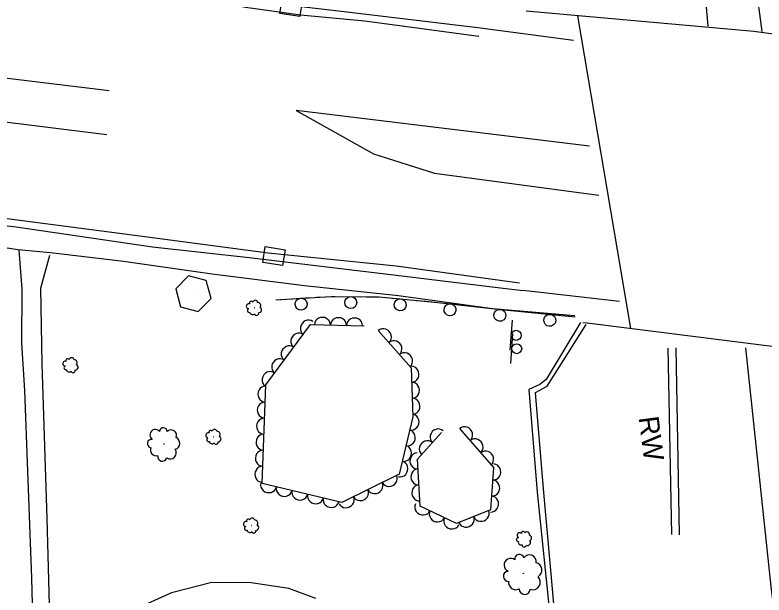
# Model space of a CAD drawing. Extents: x 1722896 to 1754269, y 648279 to 666297.
# Drawn here: x 1725398.1 to 1725585, y 658504.2 to 658648.9 of the extents above; entities that cross this region are included whole.
import ezdxf

# ---------------------------------------------------------------- set-up
doc = ezdxf.new("R2010")
doc.units = 0
for name, color, linetype in [('DESIGN - CENTERLINE - Proposed', 7, 'Continuous'), ('DESIGN - PUBLIC HEARING - Shapes', 7, 'Continuous'), ('DESIGN - SCRATCH - User 1', 7, 'Continuous'), ('SURVEY - CENTERLINE - Preliminary Text', 7, 'Continuous'), ('SURVEY - DRAINAGE - Natural Features', 7, 'Continuous'), ('SURVEY - VEGETATION - Features with Text', 7, 'Continuous')]:
    doc.layers.add(name, color=color, linetype=linetype)

msp = doc.modelspace()

# ---------------------------------------------------------------- linework, layer by layer
at = {"layer": 'DESIGN - CENTERLINE - Proposed'}
for points in [[(1725726.69, 658625.08), (1725695.14, 658629.74), (1725634.76, 658637.71), (1725582.47, 658644.76), (1725525.62, 658649.83)], [(1725538.46, 658648.68), (1725551.67, 658570.71)], [(1725539.81, 658572.2), (1725540.78, 658572.08)], [(1725540.87, 658572.07), (1725593.6, 658565.43), (1725656.62, 658556.94), (1725708.08, 658551.57), (1725751.75, 658545.47)]]:
    msp.add_lwpolyline(points, dxfattribs=at)
at = {"layer": 'DESIGN - PUBLIC HEARING - Shapes'}
for p, q in [((1725442.6, 658579.38), (1725442.6, 658579.38)), ((1725521.65, 658565.32), (1725522.2, 658572.8)), ((1725521.82, 658561.98), (1725522.3, 658569.46))]:
    msp.add_line(p, q, dxfattribs=at)
msp.add_lwpolyline([(1725445.85, 658582.65), (1725441.39, 658583.82), (1725438.23, 658580.58), (1725439.45, 658576.09), (1725443.81, 658574.94), (1725447.07, 658578.17), (1725445.85, 658582.65)], dxfattribs=at)
for centre in [(1725523.15, 658568.99), (1725523.28, 658565.66)]:
    msp.add_circle(centre, 1.25, dxfattribs=at)
at = {"layer": 'DESIGN - SCRATCH - User 1'}
for points in [[(1725463.2, 658577.88), (1725477.02, 658578.7), (1725488.94, 658578.58), (1725503.6, 658577.21), (1725519.35, 658575.46), (1725537.87, 658573.59)], [(1725463.2, 658577.88), (1725465.54, 658578.02)], [(1725467.14, 658578.11), (1725471.73, 658578.39)], [(1725473.33, 658578.48), (1725475.68, 658578.62)], [(1725475.68, 658578.62), (1725477.02, 658578.7), (1725478.03, 658578.69)], [(1725479.62, 658578.67), (1725484.23, 658578.63)], [(1725485.82, 658578.61), (1725488.18, 658578.59)], [(1725488.18, 658578.59), (1725488.94, 658578.58), (1725490.52, 658578.43)], [(1725492.11, 658578.29), (1725496.69, 658577.86)], [(1725498.28, 658577.71), (1725500.62, 658577.49)], [(1725500.62, 658577.49), (1725502.96, 658577.27)], [(1725504.55, 658577.1), (1725509.13, 658576.6)], [(1725510.72, 658576.42), (1725513.05, 658576.16)], [(1725513.05, 658576.16), (1725515.39, 658575.9)], [(1725516.98, 658575.72), (1725519.35, 658575.46), (1725521.55, 658575.24)], [(1725523.14, 658575.08), (1725525.48, 658574.84)], [(1725525.48, 658574.84), (1725527.82, 658574.61)], [(1725529.41, 658574.45), (1725533.99, 658573.98)], [(1725535.58, 658573.83), (1725537.87, 658573.59)], [(1725539.2, 658572.18), (1725530.62, 658557.97), (1725529.09, 658556.71), (1725526.29, 658555.49), (1725528.35, 658529.86), (1725532.01, 658494.36), (1725534.29, 658469.27), (1725535.16, 658461.95), (1725535.21, 658463.26)], [(1725535.78, 658462.92), (1725534.09, 658484.23), (1725531.8, 658510.41), (1725530, 658530.75), (1725528.01, 658554.75), (1725530.92, 658556.35), (1725540.63, 658571.7)], [(1725561.02, 658565.76), (1725561.89, 658519.36)], [(1725562.97, 658565.89), (1725563.84, 658519.23)]]:
    msp.add_lwpolyline(points, dxfattribs=at)
for centre, start, end in [((1725469.5, 658576.75), 206.624, 206.6142), ((1725481.89, 658577.15), 202.713, 202.7032), ((1725494.24, 658576.58), 197.9211, 197.9113), ((1725506.65, 658575.36), 196.9102, 196.9003), ((1725519.08, 658573.98), 196.9102, 196.9003), ((1725531.53, 658572.73), 197.5143, 197.5045)]:
    msp.add_arc(centre, 1.5, start, end, dxfattribs=at)
at = {"layer": 'SURVEY - CENTERLINE - Preliminary Text'}
for points in [[(1725571.02, 658646.06), (1725568.1, 658679.21), (1725563.68, 658717.93), (1725561.3, 658757.95), (1725556.7, 658804.34), (1725553.74, 658848.09), (1725549.96, 658907.54), (1725548.75, 658949.42), (1725547.72, 658985.18), (1725548.84, 659039.11), (1725549.85, 659077.1), (1725552.23, 659118.04), (1725554.2, 659153.63), (1725556.04, 659186.78), (1725559.03, 659228.87)], [(1725577.11, 659220.19), (1725572.73, 659177.83), (1725569.35, 659138.16), (1725566.73, 659098.2), (1725564.61, 659057.76), (1725563.03, 659013.31), (1725562.51, 658975.41), (1725562.54, 658935.48), (1725563.53, 658884.99), (1725565.85, 658838.26), (1725569.01, 658790.71), (1725572.88, 658747.14), (1725577.87, 658696.74), (1725582.7, 658658.06), (1725584.41, 658644.72)], [(1725442.19, 658675.24), (1725441.12, 658663.53), (1725441.38, 658659.41), (1725442.64, 658655.92), (1725445.85, 658653.4), (1725448.88, 658652.25), (1725455.68, 658650.83), (1725469.4, 658648.95), (1725485.38, 658647.38), (1725513.82, 658643.58)], [(1725513.56, 658645.66), (1725480.25, 658649.68), (1725456.62, 658652.38), (1725447.12, 658654.61), (1725444, 658657.03), (1725442.53, 658660.15), (1725442.87, 658664.13), (1725443.78, 658675.06)], [(1725018.53, 658650.35), (1725038.02, 658647.88), (1725057.44, 658645.02), (1725086.64, 658640.68), (1725118.9, 658635.52), (1725152.1, 658630.73), (1725180.06, 658626.43), (1725210.62, 658622.28), (1725231.65, 658618.93), (1725263.34, 658614.04), (1725293.07, 658609.79), (1725317.35, 658606.09), (1725335.95, 658603.5), (1725372.88, 658598.86), (1725398.46, 658596.02), (1725432.45, 658591.07), (1725456.57, 658588.38), (1725492.56, 658584.04), (1725519.23, 658580.81), (1725524.84, 658580.18)], [(1725267.48, 658646.93), (1725317.11, 658641.56), (1725378.44, 658635.3), (1725421.66, 658630.01)], [(1725537.48, 658642.55), (1725513.56, 658645.66)], [(1725523.98, 658581.98), (1725493.19, 658586.25), (1725461.33, 658589.49), (1725427.35, 658593.94), (1725395.54, 658598.12), (1725359.02, 658602.62), (1725320.19, 658607.67), (1725292.53, 658611.56), (1725263.5, 658615.51), (1725224.94, 658621.61), (1725196.22, 658626.01), (1725167.47, 658630.28), (1725131.8, 658636.19), (1725108.3, 658639.3), (1725086.39, 658642.96)], [(1725421.09, 658618.99), (1725361.45, 658626.37), (1725310.54, 658633.09), (1725265.96, 658638.93)], [(1725541.41, 658616.16), (1725468.3, 658625.02), (1725487.53, 658614.28), (1725502.79, 658609.43), (1725543.74, 658603.97)], [(1725295.32, 658603.79), (1725311.89, 658602.19), (1725337.86, 658598.27), (1725361.26, 658594.99), (1725382.94, 658592.88), (1725398.85, 658590.41), (1725406.98, 658589.64), (1725425.22, 658587.46), (1725447.29, 658584.32), (1725470.38, 658581.4), (1725493.81, 658578.94), (1725517.27, 658575.68), (1725537.77, 658573.9)], [(1725399.07, 658590.25), (1725399.85, 658580.48), (1725399.79, 658567), (1725400.48, 658555.22), (1725401.29, 658535.13), (1725402.24, 658508.47), (1725402.77, 658488.87), (1725403.86, 658473.72), (1725404.08, 658450.47), (1725405.48, 658427.23), (1725407.34, 658409.66)], [(1725407.02, 658492.48), (1725406.14, 658523.34), (1725404.9, 658561.92), (1725404.55, 658580.77), (1725406.84, 658588.96)], [(1725548.92, 658577.41), (1725524.84, 658580.18)], [(1725580.37, 658565.87), (1725586.68, 658506.33), (1725592.03, 658463.94), (1725597.4, 658433.49), (1725601.26, 658410.93)], [(1725473.18, 658503.33), (1725466.41, 658505.88), (1725457.04, 658507.29), (1725447.23, 658507.34), (1725437.17, 658504.78), (1725427.99, 658500.62)]]:
    msp.add_lwpolyline(points, dxfattribs=at)
at = {"layer": 'SURVEY - DRAINAGE - Natural Features'}
msp.add_line((1725462.74, 658588.77), (1725462.74, 658588.77), dxfattribs=at)
for points in [[(1725464.24, 658649.23), (1725464.83, 658653.18), (1725469.78, 658652.45), (1725469.19, 658648.49), (1725464.24, 658649.23)], [(1725459.96, 658587.18), (1725460.58, 658591.13), (1725465.52, 658590.35), (1725464.9, 658586.4), (1725459.96, 658587.18)]]:
    msp.add_lwpolyline(points, dxfattribs=at)
at = {"layer": 'SURVEY - VEGETATION - Features with Text'}
for points in [[(1725488.75, 658570.18), (1725496.96, 658560.92), (1725497.35, 658548.66), (1725493.94, 658534.37), (1725479.63, 658527.33), (1725459.76, 658532.04), (1725460.69, 658556.65), (1725471.88, 658571.65), (1725485.23, 658571.38)], [(1725509.05, 658545.75), (1725517.51, 658536.02), (1725516.78, 658525.45), (1725508.24, 658522.05), (1725499.22, 658526.39), (1725498.52, 658538.11), (1725504.56, 658544.73)]]:
    msp.add_lwpolyline(points, dxfattribs=at)
for centre, radius in [((1725457.84, 658575.85), 0.022), ((1725412.06, 658561.55), 0.022), ((1725447.71, 658543.66), 0.022), ((1725435.31, 658541.92), 0.0481), ((1725457.11, 658521.55), 0.022), ((1725525.16, 658518.24), 0.0226), ((1725524.92, 658509.62), 0.0583)]:
    msp.add_circle(centre, radius, dxfattribs=at)
for centre, radius, start, end in [((1725457.07, 658577.04), 0.433, 30.2563, 209.002), ((1725458.05, 658577.09), 0.631, 8.1402, 164.9291), ((1725456.47, 658576.24), 0.629, 70.277, 263.6967), ((1725456.59, 658575.17), 0.479, 112.8957, 290.2148), ((1725458.73, 658576.47), 0.719, 317.1929, 94.7171), ((1725458.94, 658575.34), 0.714, 268.0887, 63.9272), ((1725457.43, 658574.82), 0.679, 188.1827, 315.0284), ((1725458.41, 658574.5), 0.527, 198.3416, 13.3419), ((1725410.7, 658561.93), 0.629, 70.277, 263.6967), ((1725411.29, 658562.73), 0.433, 30.2563, 209.002), ((1725412.27, 658562.79), 0.631, 8.1402, 164.9291), ((1725412.96, 658562.16), 0.719, 317.1929, 94.7171), ((1725410.82, 658560.87), 0.479, 112.8957, 290.2148), ((1725413.17, 658561.03), 0.714, 268.0887, 63.9272), ((1725411.65, 658560.51), 0.679, 188.1827, 315.0284), ((1725412.63, 658560.2), 0.527, 198.3416, 13.3419), ((1725435.17, 658545.01), 0.946, 359.7941, 178.5398), ((1725433.17, 658544.15), 1.37, 39.8148, 233.2345), ((1725437.09, 658544.02), 1.38, 337.678, 134.4669), ((1725446.35, 658544.05), 0.629, 70.277, 263.6967), ((1725446.94, 658544.85), 0.433, 30.2563, 209.002), ((1725447.92, 658544.91), 0.631, 8.1402, 164.9291), ((1725448.6, 658544.28), 0.719, 317.1929, 94.7171), ((1725432.21, 658542.01), 1.05, 82.4335, 259.7526), ((1725437.68, 658542.09), 1.57, 286.7307, 64.2549), ((1725446.46, 658542.98), 0.479, 112.8957, 290.2148), ((1725447.3, 658542.63), 0.679, 188.1827, 315.0284), ((1725448.28, 658542.32), 0.527, 198.3416, 13.3419), ((1725448.82, 658543.15), 0.714, 268.0887, 63.9272), ((1725433.4, 658540.42), 1.48, 157.7205, 284.5662), ((1725436.83, 658539.72), 1.56, 237.6265, 33.465), ((1725434.89, 658538.74), 1.15, 167.8794, 342.8797), ((1725457.32, 658522.79), 0.631, 8.1402, 164.9291), ((1725455.75, 658521.93), 0.629, 70.277, 263.6967), ((1725456.34, 658522.73), 0.433, 30.2563, 209.002), ((1725458.01, 658522.16), 0.719, 317.1929, 94.7171), ((1725458.22, 658521.03), 0.714, 268.0887, 63.9272), ((1725455.87, 658520.86), 0.479, 112.8957, 290.2148), ((1725456.7, 658520.51), 0.679, 188.1827, 315.0284), ((1725457.68, 658520.2), 0.527, 198.3416, 13.3419), ((1725524.02, 658519.13), 0.646, 47.9328, 241.3525), ((1725524.89, 658519.66), 0.444, 7.9121, 186.6578), ((1725525.84, 658519.33), 0.647, 345.796, 142.5849), ((1725523.71, 658518.08), 0.492, 90.5515, 267.8706), ((1725526.01, 658517.32), 0.733, 245.7445, 41.583), ((1725526.25, 658518.47), 0.738, 294.8487, 72.3729), ((1725524.37, 658517.41), 0.696, 165.8385, 292.6842), ((1725525.18, 658516.73), 0.54, 175.9974, 350.9977), ((1725523.93, 658513.24), 1.15, 12.5055, 191.2511), ((1725526.46, 658512.58), 1.67, 350.3893, 147.1782), ((1725521.8, 658511.69), 1.67, 52.5261, 245.9458), ((1725527.67, 658510.45), 1.9, 299.442, 76.9663), ((1725521.23, 658508.91), 1.27, 95.1448, 272.464), ((1725527.3, 658507.43), 1.89, 250.3379, 46.1764), ((1725523.06, 658507.34), 1.8, 170.4319, 297.2775), ((1725525.27, 658505.76), 1.39, 180.5908, 355.5911)]:
    msp.add_arc(centre, radius, start, end, dxfattribs=at)
for centre, major_axis in [((1725471.26, 658570.82), (1.2, 1.6)), ((1725474.85, 658571.59), (2, -0.04)), ((1725478.85, 658571.51), (2, -0.04)), ((1725482.84, 658571.43), (2, -0.04)), ((1725490.08, 658568.69), (1.33, -1.5)), ((1725468.87, 658567.61), (1.2, 1.6)), ((1725466.48, 658564.41), (1.2, 1.6)), ((1725492.73, 658565.69), (1.33, -1.5)), ((1725495.38, 658562.7), (1.33, -1.5)), ((1725464.09, 658561.2), (1.2, 1.6)), ((1725497.01, 658559.29), (0.06, -2)), ((1725461.69, 658557.99), (1.2, 1.6)), ((1725497.14, 658555.3), (0.06, -2)), ((1725460.61, 658554.33), (0.08, 2)), ((1725497.26, 658551.3), (0.06, -2)), ((1725460.45, 658550.33), (0.08, 2)), ((1725460.3, 658546.33), (0.08, 2)), ((1725497.03, 658547.34), (-0.46, -1.95)), ((1725503.62, 658543.7), (1.35, 1.48)), ((1725510.37, 658544.24), (1.31, -1.51)), ((1725460.15, 658542.34), (0.08, 2)), ((1725496.1, 658543.45), (-0.46, -1.95)), ((1725500.92, 658540.75), (1.35, 1.48)), ((1725512.99, 658541.22), (1.31, -1.51)), ((1725460, 658538.34), (0.08, 2)), ((1725495.17, 658539.56), (-0.46, -1.95)), ((1725515.61, 658538.2), (1.31, -1.51)), ((1725498.54, 658537.68), (-0.12, 2)), ((1725459.85, 658534.34), (0.08, 2)), ((1725494.24, 658535.67), (-0.46, -1.95)), ((1725517.43, 658534.91), (-0.14, -2)), ((1725498.78, 658533.68), (-0.12, 2)), ((1725491.54, 658533.19), (-1.79, -0.88)), ((1725517.16, 658530.92), (-0.14, -2)), ((1725461.41, 658531.65), (-1.95, 0.46)), ((1725465.3, 658530.73), (-1.95, 0.46)), ((1725487.95, 658531.43), (-1.79, -0.88)), ((1725499.02, 658529.69), (-0.12, 2)), ((1725469.19, 658529.8), (-1.95, 0.46)), ((1725473.09, 658528.88), (-1.95, 0.46)), ((1725484.36, 658529.66), (-1.79, -0.88)), ((1725516.88, 658526.93), (-0.14, -2)), ((1725476.98, 658527.96), (-1.95, 0.46)), ((1725480.77, 658527.89), (-1.79, -0.88)), ((1725499.85, 658526.09), (-1.8, 0.87)), ((1725503.45, 658524.35), (-1.8, 0.87)), ((1725514.45, 658524.52), (-1.86, -0.74)), ((1725507.05, 658522.62), (-1.8, 0.87)), ((1725510.73, 658523.04), (-1.86, -0.74))]:
    msp.add_ellipse(centre, major_axis=major_axis, ratio=0.940188, start_param=0, end_param=3.141593, dxfattribs=at)

# ---------------------------------------------------------------- texts
at = {"layer": 'DESIGN - SCRATCH - User 1'}
msp.add_text('RW', height=5, rotation=277.5188, dxfattribs=at).set_placement((1725553.66, 658548.5))

doc.saveas('drawing.dxf')
